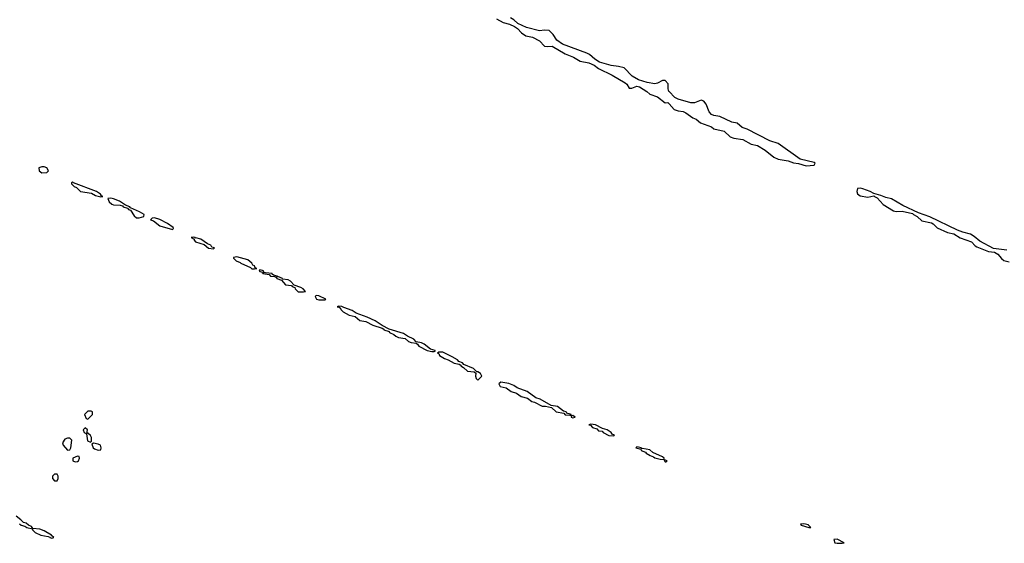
# Model space of a CAD drawing. Header units: inches. Extents: x 2701323 to 2964515, y 494916 to 722124.
# Tile 545 of 656: x 2854939 to 2862613, y 690406 to 694490. Entities that reach past the tile are written whole.
import ezdxf

# ---------------------------------------------------------------- set-up
doc = ezdxf.new("R2010")
doc.units = ezdxf.units.IN
doc.header["$MEASUREMENT"] = 0
doc.layers.add('C8659', color=7, linetype='Continuous')
doc.layers.add('C8669', color=7, linetype='Continuous')

msp = doc.modelspace()

# ---------------------------------------------------------------- linework, layer by layer
at = {"layer": 'C8659', "color": 2, "elevation": 2}
for points in [[(2858655.6, 694495.6), (2858707.8, 694467.8), (2858755.3, 694455.3), (2858796.4, 694436.4), (2858819.9, 694419.9), (2858850, 694388.5), (2858884.8, 694364.8), (2858934.7, 694354.7), (2858990, 694325.3), (2859030, 694283.8), (2859050, 694280.3), (2859090, 694283.6), (2859190, 694222.7), (2859256.4, 694196.4), (2859307.1, 694167.1), (2859374.2, 694154.2), (2859416, 694136), (2859450.6, 694110), (2859556.3, 694056.3), (2859657.2, 693997.2), (2859670, 693986.8), (2859690, 693955.5), (2859710, 693955.8), (2859750, 693970.4), (2859770, 693966), (2859828, 693930), (2859850, 693908.5), (2859910, 693888.8), (2859970, 693842), (2859990, 693844), (2860000, 693833.4)], [(2860000, 693929), (2859999, 693930), (2859994, 693950), (2859994, 693990), (2859970, 694015.3), (2859950, 694015.3), (2859910, 693994), (2859890, 693989.4), (2859830, 693999.5), (2859761, 694021), (2859713.2, 694050), (2859650, 694115.3), (2859606, 694126), (2859550, 694132.3), (2859458.9, 694158.9), (2859421.2, 694181.2), (2859378.6, 694218.6), (2859358, 694230), (2859170, 694298), (2859124, 694330), (2859095.5, 694375.5), (2859064.7, 694404.7), (2859030, 694409), (2858990, 694402.7), (2858887.7, 694427.7), (2858820.7, 694460.7), (2858790, 694489), (2858763.2, 694503.2)], [(2854938, 690558), (2854950, 690547.3), (2854979.8, 690539.8), (2854994, 690530), (2855039.6, 690519.6), (2855038, 690510), (2855058, 690490), (2855104.7, 690470), (2855159.8, 690459.8), (2855174, 690454), (2855174, 690450), (2855190, 690446.8), (2855206, 690450), (2855186, 690466), (2855186, 690470), (2855130, 690502), (2855095.5, 690515.5), (2855040.4, 690520.4), (2855030, 690538), (2855007.3, 690547.3), (2854990, 690562), (2854968.4, 690568.4), (2854948, 690590), (2854910, 690618)]]:
    msp.add_lwpolyline(points, dxfattribs=at)
for points in [[(2855130, 693341.2), (2855110, 693341.2), (2855086.8, 693333.2), (2855091, 693310), (2855110, 693294.8), (2855150, 693298.8), (2855164, 693310), (2855150, 693333.2)], [(2855350, 693226), (2855342, 693218), (2855342, 693210), (2855362, 693190), (2855382, 693182), (2855412, 693150), (2855498, 693138), (2855530, 693118.8), (2855570, 693108.2), (2855586, 693110), (2855575.3, 693115.3), (2855568.7, 693130), (2855538, 693150), (2855358, 693218)], [(2855650, 693097.2), (2855626, 693094), (2855636, 693070), (2855658, 693050), (2855670, 693044.9), (2855722.8, 693042.8), (2855738.8, 693038.8), (2855744.7, 693030), (2855779.8, 693019.8), (2855786, 693010), (2855803.5, 693003.5), (2855830, 692958.8), (2855850, 692944.9), (2855870, 692945.5), (2855906, 692954), (2855908, 692970), (2855872.1, 692992.1), (2855803.1, 693023.1), (2855798, 693030), (2855763.1, 693043.1), (2855715.5, 693075.5), (2855670, 693093.2)], [(2855990, 692944), (2855970, 692942), (2855958, 692930), (2855980.7, 692920.7), (2856030, 692882), (2856130, 692854), (2856138, 692862), (2856135.3, 692870), (2856090, 692901.2), (2856031.9, 692931.9)], [(2856290, 692794), (2856274, 692790), (2856298, 692778), (2856298, 692770), (2856310, 692758), (2856375.3, 692735.3), (2856410, 692707.3), (2856450, 692702), (2856458, 692710), (2856436.4, 692716.4), (2856428, 692730), (2856402, 692742), (2856350, 692777.2), (2856312, 692788), (2856306, 692786), (2856306, 692790)], [(2856630, 692639), (2856604.7, 692635.3), (2856604.7, 692630), (2856626, 692610), (2856657.1, 692597.1), (2856662.8, 692590), (2856737.3, 692557.3), (2856747.5, 692547.5), (2856770, 692547.3), (2856786, 692550), (2856775.3, 692555.3), (2856768, 692570), (2856756, 692576), (2856749, 692590), (2856717.2, 692617.2)], [(2856810, 692538), (2856805.4, 692534.6), (2856810, 692526), (2856823.6, 692523.6), (2856830, 692514), (2856838, 692518), (2856834, 692510), (2856883.6, 692503.6), (2856894, 692490), (2856926, 692486), (2856939.6, 692479.6), (2856942, 692470), (2856978, 692458), (2857010, 692423), (2857056.9, 692416.9), (2857062, 692410), (2857082, 692402), (2857086, 692390), (2857110, 692368.2), (2857150, 692368), (2857166, 692370), (2857148, 692390), (2857130, 692402), (2857078, 692418), (2857048.7, 692450), (2857030, 692461.2), (2856986, 692466), (2856988, 692470), (2856970, 692479), (2856950, 692486), (2856942, 692482), (2856946, 692490), (2856918, 692498), (2856906, 692506), (2856906, 692510), (2856854.6, 692514.6), (2856840.4, 692520.4), (2856838, 692530), (2856830, 692534)], [(2857250, 692338), (2857242, 692330), (2857252, 692310), (2857270, 692304), (2857310, 692304.7), (2857316.4, 692303.6), (2857326, 692310), (2857270, 692335.3)], [(2857423.6, 692256.4), (2857414, 692250), (2857427.9, 692247.9), (2857439.8, 692239.8), (2857442.8, 692230), (2857461, 692210), (2857506.2, 692186.2), (2857554.4, 692174.4), (2857590, 692143), (2857635.9, 692135.9), (2857690, 692106), (2857763.5, 692083.5), (2857776, 692076), (2857778, 692070), (2857818, 692058), (2857821, 692050), (2857854.8, 692034.8), (2857870, 692021), (2857892, 692010), (2857942.8, 692002.8), (2857970, 691981), (2857990, 691971.3), (2858030, 691966), (2858039.8, 691959.8), (2858050, 691944), (2858114, 691910), (2858150, 691901), (2858170, 691902), (2858176.4, 691903.6), (2858178, 691910), (2858140.2, 691920.2), (2858090, 691959), (2858070, 691968.7), (2858030, 691978), (2858010, 691999), (2857961.2, 692021.2), (2857930, 692042), (2857817.2, 692077.2), (2857764.7, 692104.7), (2857710, 692141.2), (2857648, 692170), (2857562, 692202), (2857530, 692221.2), (2857464.7, 692244.7), (2857450, 692254)], [(2858235.5, 691895.5), (2858204.7, 691895.3), (2858194, 691890), (2858206, 691886), (2858211.3, 691870), (2858250, 691847.7), (2858278, 691838), (2858324.7, 691810), (2858362.8, 691802.8), (2858376, 691796), (2858378, 691790), (2858398, 691778), (2858428.2, 691748.2), (2858482, 691742), (2858494, 691734), (2858490.8, 691710), (2858497.3, 691690), (2858510, 691679.1), (2858542, 691710), (2858529.1, 691729.1), (2858510, 691742), (2858502, 691742), (2858475.3, 691770), (2858400.9, 691800.9), (2858390, 691812.7), (2858362.7, 691822.7), (2858350, 691837.2), (2858310, 691861.2)], [(2858690, 691662), (2858672, 691650), (2858684.7, 691630), (2858730, 691617.3), (2858770, 691590.7), (2858810, 691576.3), (2858846, 691550), (2858897.1, 691537.1), (2858930, 691511.3), (2858950, 691507.3), (2859010, 691476), (2859036, 691476), (2859084.9, 691464.9), (2859121, 691430), (2859179.8, 691419.8), (2859190, 691408), (2859225.4, 691405.4), (2859239.6, 691399.6), (2859238, 691390), (2859250, 691384), (2859268, 691390), (2859250, 691402), (2859240.4, 691400.4), (2859238, 691410), (2859230, 691414), (2859202, 691422), (2859198, 691430), (2859177.2, 691437.2), (2859130, 691472), (2859080.2, 691480.2), (2858995.3, 691530), (2858961.5, 691541.5), (2858895.3, 691590), (2858817.2, 691617.2), (2858790, 691636), (2858750, 691652.3)], [(2855496.4, 691436.4), (2855470, 691435.3), (2855444.7, 691410), (2855458, 691378), (2855470, 691374), (2855506, 691410), (2855506, 691430)], [(2855450, 691306), (2855434, 691290), (2855442, 691270), (2855459.6, 691259.6), (2855466, 691206), (2855490, 691194), (2855498, 691202), (2855498, 691230), (2855490, 691246), (2855470, 691266), (2855462, 691262), (2855466, 691290)], [(2859390, 691335.3), (2859374, 691330), (2859386.4, 691326.4), (2859402, 691310), (2859437.3, 691297.3), (2859450, 691284), (2859479.1, 691279.1), (2859486, 691270), (2859530, 691247.3), (2859570, 691244.7), (2859575.3, 691250), (2859556.4, 691256.4), (2859548.7, 691270), (2859518, 691290), (2859481.2, 691301.2), (2859426, 691330)], [(2855330, 691226), (2855310, 691226), (2855290, 691218), (2855272, 691190), (2855278, 691170), (2855310, 691132), (2855330, 691134), (2855338, 691150), (2855346, 691210)], [(2855514, 691186), (2855502, 691178), (2855512, 691150), (2855522, 691142), (2855550, 691132), (2855570, 691134), (2855573.2, 691150), (2855568, 691170), (2855550, 691179)], [(2859750, 691158), (2859742, 691150), (2859779.6, 691139.6), (2859782, 691130), (2859817.3, 691117.3), (2859821, 691110), (2859852, 691090), (2859879.9, 691079.9), (2859890, 691071.3), (2859930, 691060.7), (2859959.6, 691059.6), (2859970, 691042), (2859978, 691042), (2859986, 691050), (2859960.4, 691060.4), (2859962, 691070), (2859950, 691079), (2859873.2, 691113.2), (2859850, 691134), (2859794, 691146), (2859782, 691142), (2859786, 691150)], [(2855390, 691086), (2855354, 691070), (2855354, 691050), (2855370, 691042), (2855390, 691044.7), (2855398, 691050), (2855406, 691070), (2855402, 691082)], [(2855230, 690946), (2855210, 690946), (2855194, 690930), (2855194, 690910), (2855210, 690894), (2855230, 690894), (2855238, 690910), (2855238, 690930)]]:
    msp.add_lwpolyline(points, close=True, dxfattribs=at)
at = {"layer": 'C8669', "color": 2, "elevation": 2}
for points in [[(2860000, 693833.4), (2860041, 693790), (2860070, 693779.3), (2860110, 693772.7), (2860130, 693763), (2860184.9, 693724.9), (2860210, 693713), (2860244.2, 693684.2), (2860330, 693654), (2860350, 693637.3), (2860430, 693619.5), (2860477.1, 693577.1), (2860504.7, 693564.7), (2860574.9, 693554.9), (2860639, 693519), (2860690, 693508), (2860750, 693473.4), (2860817.4, 693417.4), (2860850, 693402.4), (2860928.6, 693388.6), (2860970, 693373), (2861010, 693367.7), (2861068.9, 693351.1), (2861130, 693354), (2861138, 693370), (2861130, 693375.3), (2861022.5, 693402.5), (2860850, 693523.7), (2860784.9, 693544.9), (2860610, 693636.2), (2860569.7, 693649.7), (2860530, 693682.7), (2860490, 693691.8), (2860395.2, 693735.2), (2860350, 693742), (2860330, 693749.4), (2860312.7, 693770), (2860289, 693830), (2860270, 693855.3), (2860250, 693862), (2860198.5, 693841.5), (2860170, 693840.9), (2860070, 693869.6), (2860044.2, 693884.2), (2860000, 693929)], [(2862632, 692692), (2862530, 692704), (2862421.1, 692761.1), (2862379.1, 692799.1), (2862350, 692817.2), (2862290, 692831.8), (2862247.5, 692847.5), (2862032.6, 692952.6), (2861943.6, 692983.6), (2861821, 693041), (2861733, 693093), (2861690, 693102), (2861650, 693119.5), (2861594.8, 693134.8), (2861568.7, 693150), (2861510, 693171.8), (2861490, 693175.1), (2861467.7, 693172.3), (2861463, 693150), (2861470, 693131.3), (2861490, 693117.1), (2861550, 693105.3), (2861596.9, 693116.9), (2861602, 693110), (2861621.6, 693101.6), (2861668.8, 693048.8), (2861750, 692999.3), (2861770, 692992.7), (2861816.7, 692996.7), (2861897.6, 692977.6), (2861904, 692970), (2861934.4, 692954.4), (2861970, 692920.4), (2862044.5, 692904.5), (2862057.8, 692897.7), (2862090, 692865.5), (2862170, 692830.4), (2862218.7, 692818.7), (2862270, 692788.9), (2862356.9, 692756.9), (2862385.1, 692725.1), (2862398, 692718), (2862490, 692681.6), (2862535.9, 692675.9), (2862561.7, 692661.7), (2862590, 692628), (2862610, 692612.7), (2862650, 692601.6)]]:
    msp.add_lwpolyline(points, dxfattribs=at)
for points in [[(2861050, 690558), (2861025.4, 690554.6), (2861030, 690546), (2861090, 690528), (2861106, 690530), (2861086, 690546), (2861086, 690550)], [(2861310, 690437.2), (2861285.4, 690434.6), (2861292, 690410), (2861310, 690405.5), (2861350, 690406.8), (2861366, 690410)]]:
    msp.add_lwpolyline(points, close=True, dxfattribs=at)

doc.saveas('drawing.dxf')
